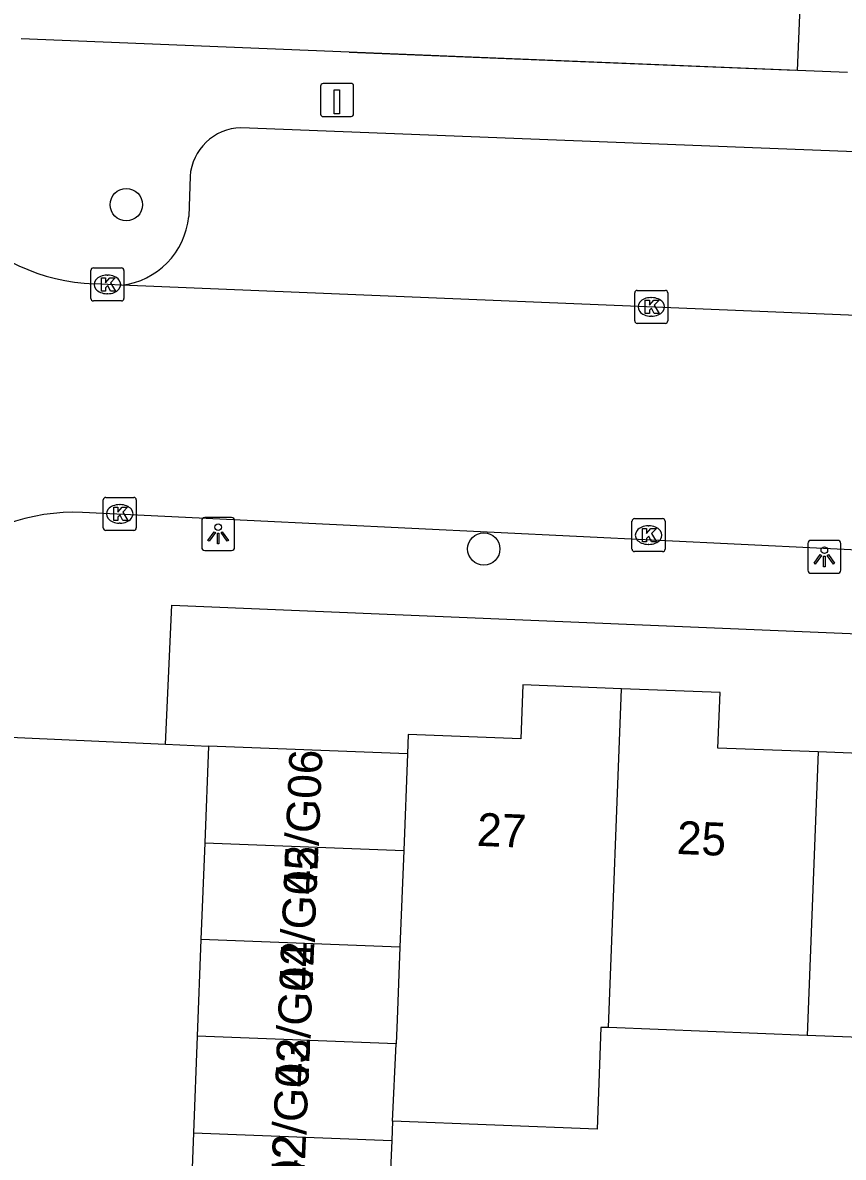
# Model space of a CAD drawing. Extents: x 161355 to 162026, y 386504 to 387459.
# Drawn here: x 161520.84 to 161545.68, y 387026.14 to 387060.49 of the extents above; entities that cross this region are included whole.
import ezdxf

# ---------------------------------------------------------------- set-up
doc = ezdxf.new("R2010")
doc.units = 0
for name, color, linetype in [('IMGEO_Boom', 7, 'Continuous'), ('IMGEO_Kolk', 7, 'Continuous'), ('IMGEO_Laadpaal', 7, 'Continuous'), ('IMGEO_Lichtpunt', 7, 'Continuous'), ('IMGEO_Muur', 7, 'Continuous'), ('IMGEO_Pand', 7, 'Continuous'), ('IMGEO_Pand_nummerreeks', 7, 'Continuous'), ('IMGEO_Rijbaan_lokaal_open', 7, 'Continuous'), ('IMGEO_Voetpad_open', 7, 'Continuous')]:
    doc.layers.add(name, color=color, linetype=linetype)

msp = doc.modelspace()

# ---------------------------------------------------------------- linework, layer by layer
at = {"layer": 'IMGEO_Boom'}
for centre in [(161523.979, 387054.981), (161534.8, 387044.557)]:
    msp.add_circle(centre, 0.489, dxfattribs=at)
at = {"layer": 'IMGEO_Kolk'}
for p, q in [((161522.908, 387052.14), (161522.908, 387052.992)), ((161522.983, 387053.066), (161523.835, 387053.066)), ((161523.909, 387052.992), (161523.909, 387052.14)), ((161523.396, 387052.846), (161523.421, 387052.846)), ((161523.419, 387052.286), (161523.394, 387052.286)), ((161539.368, 387051.461), (161539.368, 387052.313)), ((161539.443, 387052.387), (161540.295, 387052.387)), ((161540.369, 387052.313), (161540.369, 387051.461)), ((161523.835, 387052.066), (161522.983, 387052.066)), ((161539.856, 387052.167), (161539.881, 387052.167)), ((161539.879, 387051.607), (161539.854, 387051.607)), ((161540.295, 387051.387), (161539.443, 387051.387)), ((161523.357, 387046.119), (161524.209, 387046.119)), ((161523.282, 387045.193), (161523.282, 387046.045)), ((161523.77, 387045.899), (161523.795, 387045.899)), ((161524.283, 387046.045), (161524.283, 387045.193)), ((161539.286, 387044.55), (161539.286, 387045.402)), ((161539.361, 387045.476), (161540.213, 387045.476)), ((161540.287, 387045.402), (161540.287, 387044.55)), ((161524.209, 387045.119), (161523.357, 387045.119)), ((161523.793, 387045.339), (161523.768, 387045.339)), ((161539.774, 387045.256), (161539.799, 387045.256)), ((161539.797, 387044.696), (161539.772, 387044.696)), ((161540.213, 387044.476), (161539.361, 387044.476))]:
    msp.add_line(p, q, dxfattribs=at)
for points in [[(161522.908, 387052.14), (161522.908, 387052.992)], [(161522.983, 387053.066), (161523.835, 387053.066)], [(161523.909, 387052.992), (161523.909, 387052.14)], [(161523.229, 387052.766), (161523.352, 387052.766), (161523.352, 387052.615), (161523.482, 387052.766), (161523.646, 387052.766), (161523.5, 387052.615), (161523.653, 387052.366), (161523.501, 387052.366), (161523.416, 387052.53), (161523.352, 387052.463), (161523.352, 387052.366), (161523.229, 387052.366), (161523.229, 387052.766)], [(161539.368, 387051.461), (161539.368, 387052.313)], [(161539.443, 387052.387), (161540.295, 387052.387)], [(161540.369, 387052.313), (161540.369, 387051.461)], [(161523.835, 387052.066), (161522.983, 387052.066)], [(161539.689, 387052.087), (161539.812, 387052.087), (161539.812, 387051.936), (161539.942, 387052.087), (161540.106, 387052.087), (161539.96, 387051.936), (161540.113, 387051.687), (161539.961, 387051.687), (161539.876, 387051.851), (161539.812, 387051.784), (161539.812, 387051.687), (161539.689, 387051.687), (161539.689, 387052.087)], [(161540.295, 387051.387), (161539.443, 387051.387)], [(161523.357, 387046.119), (161524.209, 387046.119)], [(161523.282, 387045.193), (161523.282, 387046.045)], [(161523.603, 387045.819), (161523.726, 387045.819), (161523.726, 387045.668), (161523.856, 387045.819), (161524.02, 387045.819), (161523.874, 387045.668), (161524.027, 387045.419), (161523.875, 387045.419), (161523.79, 387045.583), (161523.726, 387045.516), (161523.726, 387045.419), (161523.603, 387045.419), (161523.603, 387045.819)], [(161524.283, 387046.045), (161524.283, 387045.193)], [(161539.286, 387044.55), (161539.286, 387045.402)], [(161539.361, 387045.476), (161540.213, 387045.476)], [(161540.287, 387045.402), (161540.287, 387044.55)], [(161524.209, 387045.119), (161523.357, 387045.119)], [(161539.607, 387045.176), (161539.73, 387045.176), (161539.73, 387045.025), (161539.86, 387045.176), (161540.024, 387045.176), (161539.878, 387045.025), (161540.031, 387044.776), (161539.879, 387044.776), (161539.794, 387044.94), (161539.73, 387044.873), (161539.73, 387044.776), (161539.607, 387044.776), (161539.607, 387045.176)], [(161540.213, 387044.476), (161539.361, 387044.476)]]:
    msp.add_lwpolyline(points, dxfattribs=at)
for centre, start, end in [((161522.985, 387052.99), 91.552, 178.448), ((161522.985, 387052.99), 91.552, 178.448), ((161523.833, 387052.99), 1.552, 88.448), ((161523.833, 387052.99), 1.552, 88.448), ((161539.445, 387052.311), 91.552, 178.448), ((161539.445, 387052.311), 91.552, 178.448), ((161540.293, 387052.311), 1.552, 88.448), ((161540.293, 387052.311), 1.552, 88.448), ((161522.985, 387052.142), 181.552, 268.448), ((161522.985, 387052.142), 181.552, 268.448), ((161523.833, 387052.142), 271.552, 358.448), ((161523.833, 387052.142), 271.552, 358.448), ((161539.445, 387051.463), 181.552, 268.448), ((161539.445, 387051.463), 181.552, 268.448), ((161540.293, 387051.463), 271.552, 358.448), ((161540.293, 387051.463), 271.552, 358.448), ((161523.359, 387046.043), 91.552, 178.448), ((161523.359, 387046.043), 91.552, 178.448), ((161524.207, 387046.043), 1.552, 88.448), ((161524.207, 387046.043), 1.552, 88.448), ((161539.363, 387045.4), 91.552, 178.448), ((161539.363, 387045.4), 91.552, 178.448), ((161540.211, 387045.4), 1.552, 88.448), ((161540.211, 387045.4), 1.552, 88.448), ((161523.359, 387045.195), 181.552, 268.448), ((161523.359, 387045.195), 181.552, 268.448), ((161524.207, 387045.195), 271.552, 358.448), ((161524.207, 387045.195), 271.552, 358.448), ((161539.363, 387044.552), 181.552, 268.448), ((161539.363, 387044.552), 181.552, 268.448), ((161540.211, 387044.552), 271.552, 358.448), ((161540.211, 387044.552), 271.552, 358.448)]:
    msp.add_arc(centre, 0.0765, start, end, dxfattribs=at)
for centre, major_axis, ratio, start_param, end_param in [((161523.395, 387052.566), (-0.387, 0.002), 0.722429, 4.712389, 7.853982), ((161523.42, 387052.566), (-0.39, 0.002), 0.717154, 1.570796, 4.712389), ((161539.855, 387051.887), (-0.387, 0.002), 0.722429, 4.712389, 7.853982), ((161539.88, 387051.887), (-0.39, 0.002), 0.717154, 1.570796, 4.712389), ((161523.769, 387045.619), (-0.387, 0.002), 0.722429, 4.712389, 7.853982), ((161523.794, 387045.619), (-0.39, 0.002), 0.717154, 1.570796, 4.712389), ((161539.773, 387044.976), (-0.387, 0.002), 0.722429, 4.712389, 7.853982), ((161539.798, 387044.976), (-0.39, 0.002), 0.717154, 1.570796, 4.712389)]:
    msp.add_ellipse(centre, major_axis=major_axis, ratio=ratio, start_param=start_param, end_param=end_param, dxfattribs=at)
at = {"layer": 'IMGEO_Laadpaal'}
for p, q in [((161529.86, 387058.566), (161529.86, 387057.725)), ((161529.86, 387058.566), (161529.86, 387057.725)), ((161530.776, 387058.65), (161529.935, 387058.65)), ((161530.776, 387058.65), (161529.935, 387058.65)), ((161530.86, 387057.734), (161530.86, 387058.575)), ((161530.86, 387057.734), (161530.86, 387058.575)), ((161529.944, 387057.65), (161530.785, 387057.65)), ((161529.944, 387057.65), (161530.785, 387057.65))]:
    msp.add_line(p, q, dxfattribs=at)
msp.add_lwpolyline([(161530.275, 387058.463), (161530.435, 387058.463), (161530.435, 387057.73), (161530.275, 387057.73), (161530.275, 387058.463)], dxfattribs=at)
for centre, start, end in [((161529.938, 387058.572), 92.4484, 184.2845), ((161529.938, 387058.572), 92.4484, 184.2845), ((161530.782, 387058.572), 2.4484, 94.2845), ((161530.782, 387058.572), 2.4484, 94.2845), ((161529.938, 387057.728), 182.4484, 274.2845), ((161529.938, 387057.728), 182.4484, 274.2845), ((161530.782, 387057.728), 272.4484, 4.2845), ((161530.782, 387057.728), 272.4484, 4.2845)]:
    msp.add_arc(centre, 0.0779, start, end, dxfattribs=at)
at = {"layer": 'IMGEO_Lichtpunt'}
for p, q in [((161526.262, 387045.416), (161526.262, 387044.609)), ((161526.262, 387045.416), (161526.262, 387044.609)), ((161527.164, 387045.511), (161526.356, 387045.511)), ((161527.164, 387045.511), (161526.356, 387045.511)), ((161527.258, 387044.609), (161527.258, 387045.416)), ((161527.258, 387044.609), (161527.258, 387045.416)), ((161544.609, 387044.722), (161544.609, 387043.915)), ((161544.609, 387044.722), (161544.609, 387043.915)), ((161545.511, 387044.817), (161544.703, 387044.817)), ((161545.511, 387044.817), (161544.703, 387044.817)), ((161545.605, 387043.915), (161545.605, 387044.722)), ((161545.605, 387043.915), (161545.605, 387044.722)), ((161526.356, 387044.515), (161527.164, 387044.515)), ((161526.356, 387044.515), (161527.164, 387044.515)), ((161544.703, 387043.821), (161545.511, 387043.821)), ((161544.703, 387043.821), (161545.511, 387043.821))]:
    msp.add_line(p, q, dxfattribs=at)
for points in [[(161526.636, 387045.08), (161526.675, 387045.052), (161526.487, 387044.79), (161526.449, 387044.817), (161526.636, 387045.08)], [(161526.848, 387045.052), (161526.886, 387045.079), (161527.073, 387044.817), (161527.034, 387044.789), (161526.848, 387045.052)], [(161526.738, 387045.032), (161526.785, 387045.032), (161526.785, 387044.71), (161526.738, 387044.71), (161526.738, 387045.032)], [(161544.983, 387044.386), (161545.022, 387044.358), (161544.834, 387044.096), (161544.796, 387044.123), (161544.983, 387044.386)], [(161545.195, 387044.358), (161545.233, 387044.385), (161545.42, 387044.123), (161545.381, 387044.095), (161545.195, 387044.358)], [(161545.085, 387044.338), (161545.132, 387044.338), (161545.132, 387044.016), (161545.085, 387044.016), (161545.085, 387044.338)]]:
    msp.add_lwpolyline(points, dxfattribs=at)
for centre in [(161526.761, 387045.214), (161545.108, 387044.52)]:
    msp.add_circle(centre, 0.0994, dxfattribs=at)
for centre, start, end in [((161526.356, 387045.416), 90, 180), ((161526.356, 387045.416), 90, 180), ((161527.164, 387045.416), 0, 90), ((161527.164, 387045.416), 0, 90), ((161544.703, 387044.722), 90, 180), ((161544.703, 387044.722), 90, 180), ((161545.511, 387044.722), 0, 90), ((161545.511, 387044.722), 0, 90), ((161526.356, 387044.609), 180, 270), ((161526.356, 387044.609), 180, 270), ((161527.164, 387044.609), 270, 0), ((161527.164, 387044.609), 270, 360), ((161544.703, 387043.915), 180, 270), ((161544.703, 387043.915), 180, 270), ((161545.511, 387043.915), 270, 0), ((161545.511, 387043.915), 270, 360)]:
    msp.add_arc(centre, 0.0946, start, end, dxfattribs=at)
at = {"layer": 'IMGEO_Muur'}
msp.add_lwpolyline([(161530.723, 387059.599), (161544.231, 387059.05)], dxfattribs=at)
at = {"layer": 'IMGEO_Pand'}
for points in [[(161538.965, 387040.325), (161535.982, 387040.441), (161535.919, 387038.806), (161532.513, 387038.938), (161532.491, 387038.353)], [(161538.574, 387030.063), (161538.965, 387040.325)], [(161544.918, 387038.41), (161541.885, 387038.528), (161541.95, 387040.209), (161538.965, 387040.325)], [(161550.845, 387039.82), (161548.012, 387039.93), (161547.948, 387038.292), (161544.918, 387038.41)], [(161526.467, 387038.587), (161526.353, 387035.659)], [(161532.491, 387038.353), (161526.467, 387038.587)], [(161532.491, 387038.353), (161532.377, 387035.425)], [(161544.918, 387038.41), (161544.592, 387029.829)], [(161526.353, 387035.659), (161526.24, 387032.732)], [(161526.353, 387035.659), (161532.377, 387035.425)], [(161532.377, 387035.425), (161532.263, 387032.498)], [(161526.24, 387032.732), (161526.126, 387029.804)], [(161532.263, 387032.498), (161526.24, 387032.732)], [(161532.263, 387032.498), (161532.178, 387030.311), (161532.145, 387029.57)], [(161538.574, 387030.063), (161538.347, 387030.072), (161538.229, 387026.991), (161532.042, 387027.227)], [(161544.592, 387029.829), (161538.574, 387030.063)], [(161526.126, 387029.804), (161526.012, 387026.876)], [(161532.145, 387029.57), (161526.126, 387029.804)], [(161550.456, 387029.602), (161544.592, 387029.829)], [(161532.042, 387027.227), (161532.145, 387029.57)], [(161532.042, 387027.227), (161532.016, 387026.643)], [(161526.012, 387026.876), (161525.899, 387023.949)], [(161526.012, 387026.876), (161532.016, 387026.643)], [(161532.016, 387026.643), (161531.886, 387023.716)]]:
    msp.add_lwpolyline(points, dxfattribs=at)
at = {"layer": 'IMGEO_Rijbaan_lokaal_open'}
for points in [[(161523.835, 387052.547), (161523.005, 387052.581)], [(161547.8, 387051.557), (161523.835, 387052.547)], [(161547.574, 387044.446), (161522.658, 387045.665)]]:
    msp.add_lwpolyline(points, dxfattribs=at)
for centre, radius, start, end in [((161523.25, 387058.581), 6.005, 222.6828, 267.6571), ((161522.415, 387039.697), 5.973, 87.6706, 132.7086)]:
    msp.add_arc(centre, radius, start, end, dxfattribs=at)
at = {"layer": 'IMGEO_Voetpad_open'}
for points in [[(161544.294, 387059.047), (161544.402, 387061.685)], [(161544.294, 387059.047), (161530.723, 387059.599), (161520.801, 387060.002)], [(161545.81, 387058.986), (161544.294, 387059.047)], [(161564.622, 387055.853), (161527.447, 387057.311)], [(161525.909, 387055.84), (161525.868, 387054.62)], [(161525.169, 387038.645), (161525.361, 387042.856), (161579.21, 387040.606)], [(161520, 387038.881), (161525.169, 387038.645)], [(161525.169, 387038.645), (161526.467, 387038.587)]]:
    msp.add_lwpolyline(points, dxfattribs=at)
for centre, radius, start, end in [((161527.493, 387055.723), 1.588, 91.6602, 175.7887), ((161523.578, 387054.832), 2.3, 276.4097, 354.7065)]:
    msp.add_arc(centre, radius, start, end, dxfattribs=at)

# ---------------------------------------------------------------- texts
at = {"layer": 'IMGEO_Pand_nummerreeks'}
for s, rotation, p in [('42/G06', 87.546, (161529.734, 387034.078)), ('27', 357.6623, (161534.579, 387035.57)), ('25', 357.6622, (161540.629, 387035.324)), ('42/G05', 87.546, (161529.609, 387031.162)), ('42/G04', 87.546, (161529.484, 387028.245)), ('42/G03', 87.548, (161529.359, 387025.329)), ('42/G02', 87.546, (161529.234, 387022.406))]:
    msp.add_text(s, height=1, rotation=rotation, dxfattribs=at).set_placement(p)

doc.saveas('drawing.dxf')
